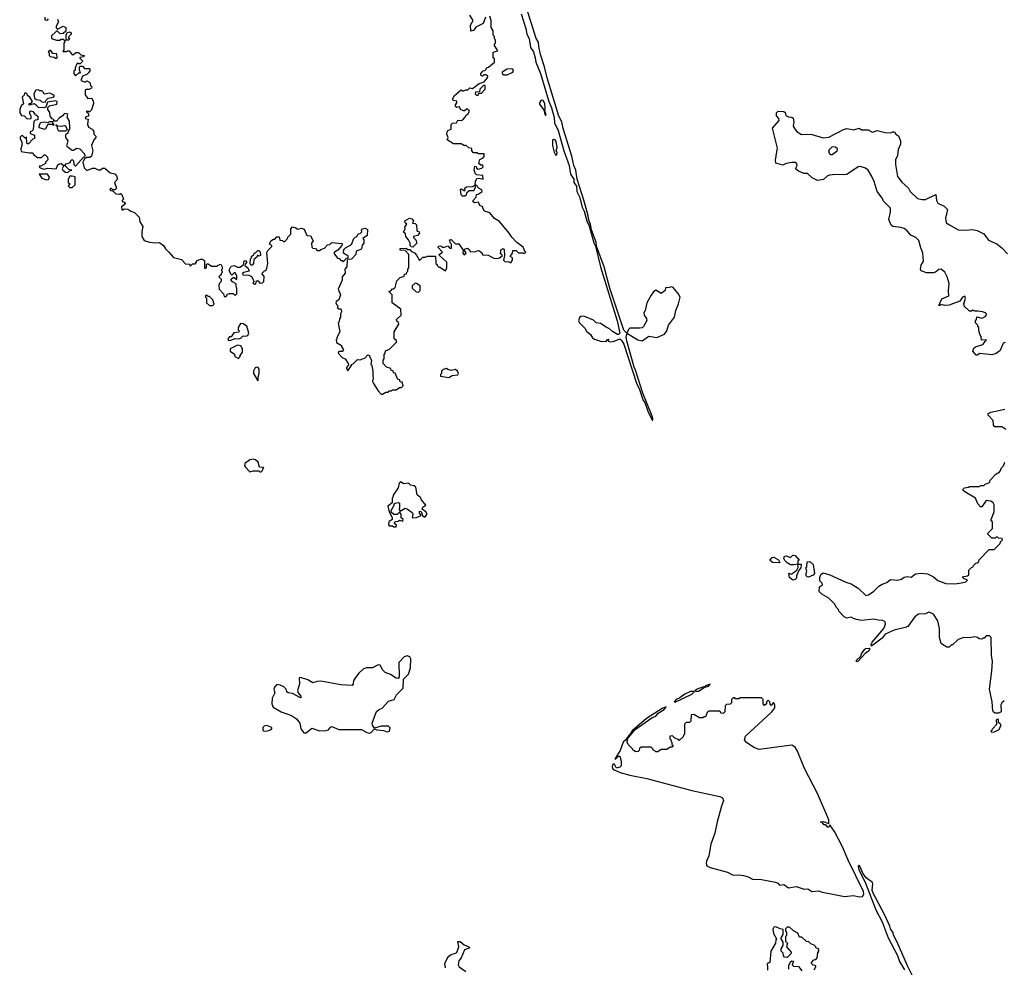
# Model space of a CAD drawing. Extents: x 2494106 to 2685573, y 758056 to 915185.
# Tile 404 of 507: x 2654268 to 2663026, y 817882 to 826313. Entities that reach past the tile are written whole.
import ezdxf

# ---------------------------------------------------------------- set-up
doc = ezdxf.new("R2010")
doc.units = 0

msp = doc.modelspace()

# ---------------------------------------------------------------- linework, layer by layer
at = {"layer": '0CON05XD'}
for points in [[(2659900, 822750), (2659900, 822765), (2659893.3, 822785), (2659810.8, 822990.8), (2659745.6, 823195), (2659732.1, 823222.1), (2659670.6, 823445), (2659662, 823485), (2659663.9, 823506.1), (2659675, 823520), (2659765, 823463.3), (2659805, 823456.7), (2659865, 823497.5), (2659935, 823486.7), (2660004.1, 823515.9), (2660024.2, 823545.8), (2660040, 823595), (2660091.2, 823665), (2660103.8, 823725), (2660128, 823785), (2660142.5, 823845), (2660125.6, 823875.6), (2660079.3, 823929.3), (2660065, 823937.5), (2660045, 823930), (2660011.7, 823928.3), (2660010, 823905), (2659975, 823877.5), (2659925, 823907.5), (2659905, 823893.3), (2659885, 823862.5), (2659846.7, 823795), (2659831.2, 823725), (2659820.8, 823705), (2659821.4, 823685), (2659843.8, 823655), (2659846.4, 823636.4), (2659816.4, 823583.6), (2659805, 823572.5), (2659785, 823570), (2659695, 823570), (2659683, 823557), (2659671.7, 823528.3), (2659665, 823527.5), (2659642.2, 823552.2), (2659518.1, 823925), (2659465.3, 824115.3), (2659398.8, 824298.8), (2659395.7, 824335), (2659353, 824443), (2659345, 824492.5), (2659330.3, 824530.3), (2659325, 824567.5), (2659287.7, 824697.7), (2659227.1, 824895), (2659215.7, 824975), (2659197.8, 825015), (2659178, 825098), (2659101.1, 825345), (2659090, 825405), (2659064.6, 825454.6), (2658960.4, 825795), (2658936.5, 825895), (2658901.2, 826005), (2658884.5, 826075), (2658882.7, 826112.7), (2658861.8, 826145), (2658830.2, 826250.2), (2658592, 827002)], [(2654490, 826335), (2654491.7, 826311.7), (2654515, 826310), (2654525, 826320)], [(2654605, 826317.5), (2654612.5, 826295), (2654592.5, 826255), (2654591.7, 826241.7), (2654605, 826230), (2654655, 826256.7), (2654677.5, 826245), (2654677.5, 826212.5), (2654655, 826190), (2654628.3, 826188.3), (2654605, 826210), (2654595, 826210), (2654551.7, 826168.3), (2654550, 826145), (2654595, 826130), (2654625, 826130), (2654635, 826140), (2654655, 826140), (2654668.3, 826128.3), (2654670, 826115), (2654660, 826105), (2654660, 826045), (2654651.7, 826031.7), (2654685, 826030), (2654693, 826037), (2654707, 826037), (2654735, 826000), (2654747, 826003), (2654768.3, 826021.7), (2654791.7, 826021.7), (2654811.7, 826001.7), (2654840, 825995), (2654837, 825983), (2654801.7, 825978.3), (2654801.7, 825971.7), (2654830, 825945), (2654805, 825920), (2654795, 825920), (2654785, 825930), (2654775, 825920), (2654760, 825885), (2654760, 825865), (2654750, 825855), (2654750, 825835), (2654765, 825812.5), (2654795, 825840), (2654808.3, 825841.7), (2654800, 825865), (2654800, 825895), (2654805, 825900), (2654825, 825900), (2654845, 825880), (2654885, 825880), (2654890, 825875), (2654891.7, 825858.3), (2654879.3, 825840.7), (2654863.6, 825826.4), (2654825, 825810), (2654812.5, 825772.5), (2654845, 825760), (2654855, 825760), (2654865, 825770), (2654890, 825755), (2654898.3, 825728.3), (2654910, 825715), (2654907.5, 825705), (2654885, 825692.5), (2654858.3, 825691.7), (2654850, 825685), (2654850, 825645), (2654873, 825613), (2654910, 825615), (2654921.7, 825588.3), (2654923, 825567), (2654905, 825510), (2654885, 825490), (2654875, 825500), (2654860, 825495), (2654880, 825475), (2654880, 825455), (2654855, 825450), (2654850, 825435), (2654877, 825427), (2654870, 825385), (2654878.3, 825358.3), (2654917.5, 825335), (2654926.4, 825316.4), (2654927.5, 825295), (2654946.1, 825276.1), (2654946.2, 825265), (2654926.4, 825243.6), (2654907.5, 825195), (2654916.7, 825145), (2654905, 825100), (2654891.7, 825088.3), (2654861.7, 825088.3), (2654841.7, 825068.3), (2654830, 825045), (2654840, 824995), (2654865, 824972.5), (2654915, 824992.5), (2654935, 824992.5), (2654965, 824977.5), (2654985, 824977.5), (2655005, 824992.5), (2655025, 824992.5), (2655071.7, 824951.7), (2655115, 824942.5), (2655130, 824925), (2655137.5, 824895), (2655110, 824865), (2655130, 824815), (2655115, 824800), (2655095, 824800), (2655085, 824810), (2655075, 824810), (2655070, 824795), (2655098.3, 824788.3), (2655123, 824763), (2655155, 824760), (2655165, 824767.5), (2655177, 824757), (2655190, 824715), (2655180, 824705), (2655180, 824695), (2655198.3, 824688.3), (2655207.5, 824675), (2655173, 824647), (2655175, 824620), (2655185, 824620), (2655198.3, 824631.7), (2655228.8, 824628.8), (2655255, 824610), (2655288.3, 824598.3), (2655331.2, 824555), (2655336.7, 824515), (2655363, 824473), (2655353.3, 824425), (2655353.3, 824385), (2655375, 824347.5), (2655423.6, 824333.6), (2655475, 824327.5), (2655511.7, 824331.7), (2655546.7, 824305), (2655563.3, 824275), (2655593.8, 824245), (2655635, 824197.5), (2655708.3, 824178.3), (2655741.7, 824141.7), (2655778.3, 824138.3), (2655785, 824120), (2655805, 824140), (2655828.3, 824141.7), (2655840, 824155), (2655841.7, 824168.3), (2655875, 824182.5), (2655895, 824182.5), (2655911.7, 824171.7), (2655910, 824105), (2655915, 824100), (2655930, 824105), (2655930, 824135), (2655935, 824140), (2655945, 824140), (2655975, 824120), (2656025, 824120), (2656031.7, 824128.3), (2656057, 824137), (2656070, 824115), (2656070, 824095), (2656060, 824085), (2656070, 824075), (2656070, 824065), (2656060, 824055), (2656058.3, 824041.7), (2656040, 824025), (2656060, 824005), (2656060, 823985), (2656045, 823970), (2656038.3, 823951.7), (2656042.5, 823915), (2656080, 823875), (2656085, 823850), (2656105, 823850), (2656115, 823870), (2656135, 823877.5), (2656165, 823877.5), (2656185, 823860), (2656200, 823875), (2656200, 823925), (2656192.5, 823935), (2656191.7, 823961.7), (2656160.7, 823980.7), (2656150, 823995), (2656150, 824005), (2656165, 824020), (2656175, 824020), (2656198.3, 824001.7), (2656200, 824035), (2656185, 824060), (2656175, 824060), (2656155, 824040), (2656145, 824050), (2656130, 824085), (2656150, 824120), (2656175, 824127.5), (2656205, 824112.5), (2656225, 824112.5), (2656258.3, 824131.7), (2656263, 824167), (2656278.3, 824168.3), (2656287.5, 824155), (2656271.7, 824138.3), (2656270, 824125), (2656297.5, 824105), (2656310, 824075), (2656260, 824065), (2656250, 824055), (2656251.7, 824041.7), (2656305, 824040), (2656328.3, 824028.3), (2656347, 823997), (2656350, 823985), (2656342.5, 823972.5), (2656355, 823960), (2656368.3, 823961.7), (2656375, 823990), (2656388.3, 823988.3), (2656405, 823970), (2656428.3, 823971.7), (2656440, 823985), (2656442.5, 824025), (2656440, 824035), (2656420, 824055), (2656445, 824080), (2656458.3, 824081.7), (2656467, 824103), (2656473.8, 824145), (2656467, 824243), (2656475, 824260), (2656510, 824295), (2656510, 824305), (2656490, 824315), (2656502.5, 824345), (2656525, 824360), (2656538.3, 824361.7), (2656555, 824380), (2656575, 824380), (2656581.7, 824351.7), (2656605, 824350), (2656615, 824340), (2656625, 824340), (2656650, 824365), (2656651.7, 824378.3), (2656668.3, 824391.7)], [(2657495, 822980), (2657525, 823000), (2657545, 823000), (2657555, 823010), (2657575, 823010), (2657585, 823020), (2657615, 823020), (2657645, 823040), (2657665, 823040), (2657680, 823055), (2657668.3, 823088.3), (2657651.7, 823091.7), (2657648.3, 823108.3), (2657631.7, 823111.7), (2657608.3, 823168.3), (2657591.7, 823171.7), (2657588.3, 823188.3), (2657571.7, 823191.7), (2657568.3, 823208.3), (2657531.7, 823221.7), (2657500, 823255), (2657500, 823285), (2657510, 823295), (2657510, 823335), (2657520, 823345), (2657521.7, 823368.3), (2657558.3, 823381.7), (2657620, 823445), (2657618.3, 823458.3), (2657600, 823475), (2657600, 823535), (2657640, 823605), (2657638.3, 823618.3), (2657621.7, 823631.7), (2657620, 823645), (2657660, 823685), (2657658.3, 823738.3), (2657580, 823795), (2657580, 823865), (2657550, 823895), (2657568.3, 823901.7), (2657585, 823920), (2657595, 823920), (2657608.3, 823931.7), (2657621.7, 823988.3), (2657651.7, 824018.3), (2657688.3, 824031.7), (2657691.7, 824048.3), (2657708.3, 824051.7), (2657711.7, 824068.3), (2657720, 824075), (2657720, 824095), (2657730, 824105), (2657730, 824225), (2657695, 824260), (2657651.7, 824261.7), (2657651.7, 824278.3), (2657705, 824280), (2657715, 824270), (2657738.3, 824268.3), (2657751.7, 824251.7), (2657778.3, 824238.3), (2657798.3, 824218.3), (2657825, 824170), (2657855, 824200), (2657875, 824200), (2657895, 824210), (2657965, 824210), (2657970, 824145), (2657980, 824135), (2657980, 824125), (2657995, 824110), (2658005, 824110), (2658055, 824080), (2658067.5, 824105), (2658067, 824157), (2658002.5, 824215), (2658000, 824225), (2658030, 824245), (2657990, 824285), (2657991.7, 824298.3), (2658015, 824300), (2658025, 824290), (2658045, 824290), (2658075, 824300), (2658095, 824280), (2658108.3, 824281.7), (2658110, 824315), (2658100, 824325), (2658090, 824355), (2658105, 824357.5), (2658145, 824320), (2658175, 824320), (2658211.7, 824261.7), (2658210, 824235), (2658221.7, 824221.7), (2658240, 824235), (2658220, 824265), (2658230, 824275), (2658251.7, 824281.7), (2658267.5, 824265), (2658275, 824250), (2658315, 824247.5), (2658345, 824260), (2658357, 824257), (2658380, 824235), (2658385, 824220), (2658435, 824217.5), (2658485, 824192.5), (2658515, 824187.5), (2658537, 824193), (2658558.3, 824211.7), (2658558.3, 824218.3), (2658540, 824235), (2658547.5, 824242.5), (2658547.5, 824265), (2658567.5, 824277.5), (2658577.5, 824265), (2658580, 824215), (2658570, 824175), (2658585, 824160), (2658611.7, 824161.7), (2658635, 824150), (2658650, 824175), (2658650, 824195), (2658630, 824205), (2658650, 824235), (2658655, 824260), (2658685, 824260), (2658705, 824240), (2658745, 824240), (2658755, 824230), (2658770, 824245), (2658761.7, 824251.7), (2658745, 824290), (2658690.7, 824330.7), (2658645, 824377.5), (2658623, 824413), (2658536.4, 824516.4), (2658490, 824545), (2658450, 824595), (2658400.7, 824610.7), (2658387.5, 824635), (2658388.3, 824648.3), (2658360.7, 824660.7), (2658348.3, 824688.3), (2658312.5, 824682.5), (2658301.7, 824691.7), (2658300, 824705), (2658327, 824733), (2658331.7, 824758.3), (2658345, 824760), (2658380, 824785), (2658378.3, 824798.3), (2658355, 824810), (2658340, 824825), (2658338.3, 824838.3), (2658320, 824840), (2658320, 824815), (2658310, 824805), (2658308.3, 824791.7), (2658265, 824790), (2658241.7, 824768.3), (2658238.3, 824751.7), (2658227.5, 824742.5), (2658205, 824743.3), (2658193.3, 824755), (2658190, 824805), (2658197.5, 824807.5), (2658225, 824790), (2658230, 824795), (2658227.5, 824815), (2658243, 824827), (2658295, 824830), (2658320, 824840), (2658322.5, 824875), (2658335, 824900), (2658355, 824902.5), (2658390, 824895), (2658388.3, 824928.3), (2658331.7, 824931.7), (2658321.7, 824941.7), (2658310, 824975), (2658315, 825010), (2658328.3, 825008.3), (2658331.7, 824991.7), (2658345, 824982.5), (2658377, 824993), (2658390, 825005), (2658388.3, 825018.3), (2658368.3, 825018.3), (2658352.5, 825035), (2658361.7, 825068.3), (2658390, 825085), (2658400, 825095), (2658398.3, 825118.3), (2658348.3, 825118.3), (2658335, 825127.5), (2658305, 825130), (2658290, 825145), (2658288.3, 825168.3), (2658261.7, 825171.7), (2658237, 825197), (2658225, 825190), (2658195, 825207.5), (2658125, 825207.5), (2658070, 825245), (2658077.5, 825265), (2658066.2, 825295), (2658068.8, 825311.2), (2658075, 825327.5), (2658105, 825340), (2658105, 825380), (2658118.3, 825391.7), (2658153, 825397), (2658165, 825420), (2658195, 825416.2), (2658208.3, 825421.7), (2658228.1, 825441.9), (2658240, 825465), (2658256.2, 825475), (2658266, 825495), (2658265.9, 825505.9), (2658255, 825516.7), (2658243, 825517), (2658225, 825502.5), (2658215, 825502.5), (2658190, 825515), (2658178.3, 825538.3), (2658155, 825532.5), (2658145, 825540), (2658143, 825557), (2658157, 825573), (2658157, 825587), (2658123, 825593), (2658117.5, 825605), (2658135, 825640), (2658195, 825690), (2658205, 825680), (2658215, 825680), (2658235, 825690), (2658255, 825690), (2658273, 825707), (2658295, 825700), (2658353.9, 825746.1), (2658398.3, 825761.7), (2658430, 825795), (2658431.7, 825811.7), (2658415, 825822.5), (2658398.3, 825821.7), (2658385, 825810), (2658373, 825813), (2658370, 825835), (2658391.7, 825858.3), (2658405, 825860), (2658418.3, 825871.7), (2658421.7, 825888.3), (2658438.3, 825891.7), (2658490, 825935), (2658490, 825965), (2658480, 825975), (2658480, 826025), (2658520, 826035), (2658490, 826085), (2658491.7, 826098.3), (2658500, 826105), (2658500, 826135), (2658491.7, 826141.7), (2658490, 826165), (2658480, 826175), (2658480, 826215), (2658460, 826245), (2658462.5, 826305), (2658450, 826345)], [(2658412.5, 826335), (2658390, 826280), (2658325, 826247.5), (2658305, 826217.5), (2658285, 826210), (2658280, 826215), (2658277.5, 826265), (2658302.5, 826305), (2658272.5, 826355)], [(2658727.8, 826365), (2658771.1, 826235), (2658779.4, 826185), (2658798.2, 826145), (2658811.4, 826065), (2658836.6, 826026.6), (2658852.8, 825972.8), (2658859.4, 825935), (2658900.8, 825835), (2658970.6, 825595), (2658999.2, 825529.2), (2659023.1, 825443.1), (2659025.8, 825395), (2659056.4, 825326.4), (2659107.5, 825145), (2659154.4, 825015), (2659167.7, 824937.7), (2659195.7, 824895.7), (2659198, 824865), (2659221.1, 824831.1), (2659224.3, 824784.3), (2659247.5, 824737.5), (2659271.4, 824645), (2659288.5, 824608.5), (2659315, 824512.5), (2659328.8, 824488.8), (2659344.3, 824434.3), (2659375, 824327.5), (2659389.3, 824299.3), (2659435, 824113.3), (2659582.6, 823632.6), (2659605.8, 823525), (2659595, 823511.2), (2659585, 823512), (2659539.7, 823539.7), (2659515, 823563.8), (2659485, 823576), (2659435, 823608.8), (2659395, 823617.5), (2659370.7, 823640.7), (2659285, 823676.7), (2659258.3, 823671.7), (2659247, 823663), (2659237.5, 823635), (2659247, 823617), (2659295, 823570), (2659310.7, 823540.7), (2659345, 823512.5), (2659361.7, 823481.7), (2659379.3, 823469.3), (2659433.9, 823453.9), (2659485, 823450), (2659492.5, 823465), (2659505, 823470), (2659501.7, 823451.7), (2659525, 823446.7), (2659555, 823452.5), (2659605, 823474), (2659625, 823456.7), (2659640.6, 823425), (2659755, 823080), (2659782.1, 823022.1), (2659814.5, 822925), (2659827.7, 822907.7), (2659855, 822830), (2659895, 822750), (2659900, 822750)], [(2654705, 826130), (2654681.7, 826131.7), (2654680, 826175), (2654690, 826200), (2654715, 826206.7), (2654726.2, 826196.2), (2654726.7, 826185), (2654700, 826155), (2654710, 826145), (2654705, 826130)], [(2654595, 825970), (2654600, 825975), (2654598.3, 826008.3), (2654561.7, 826011.7), (2654545, 826040), (2654535, 826040), (2654521.7, 826028.3), (2654530, 826015), (2654530, 825995), (2654540, 825985), (2654575, 825980), (2654585, 825970), (2654595, 825970)], [(2658575, 825822.5), (2658605, 825824), (2658653.3, 825845), (2658660, 825855), (2658655, 825872.5), (2658645, 825876.7), (2658605, 825873.3), (2658560, 825845), (2658560, 825835), (2658575, 825822.5)], [(2654495, 825580), (2654501.7, 825598.3), (2654520, 825615), (2654567, 825623), (2654578.3, 825638.3), (2654535, 825660), (2654485, 825650), (2654480, 825665), (2654465, 825680), (2654445, 825680), (2654435, 825690), (2654410, 825685), (2654392.5, 825655), (2654400, 825615), (2654415, 825602.5), (2654448.3, 825598.3), (2654463, 825583), (2654495, 825580)], [(2658335, 825640), (2658345, 825642.5), (2658351.7, 825658.3), (2658375, 825660), (2658407.5, 825695), (2658408.3, 825728.3), (2658395, 825730), (2658360, 825695), (2658358.3, 825671.7), (2658321.7, 825668.3), (2658320, 825655), (2658335, 825640)], [(2654695, 824952.5), (2654711.7, 824968.3), (2654730, 824975), (2654705, 824980), (2654670, 825015), (2654680.7, 825029.3), (2654718.3, 825041.7), (2654720, 825055), (2654735, 825070), (2654747, 825057), (2654750, 825025), (2654765, 825010), (2654835, 825090), (2654848.3, 825091.7), (2654850, 825105), (2654845, 825120), (2654805, 825160), (2654775, 825167.5), (2654745, 825150), (2654735, 825150), (2654697.5, 825175), (2654688.3, 825188.3), (2654697.5, 825235), (2654677.5, 825265), (2654677.5, 825285), (2654685, 825300), (2654700, 825305), (2654700, 825315), (2654717.5, 825345), (2654712.5, 825355), (2654711.7, 825411.7), (2654690, 825445), (2654695, 825470), (2654687, 825477), (2654665, 825480), (2654646.4, 825453.6), (2654620.7, 825439.3), (2654595, 825410), (2654571.7, 825411.7), (2654570, 825425), (2654555, 825432.5), (2654540, 825455), (2654537, 825487), (2654517.5, 825515), (2654518.3, 825531.7), (2654533, 825547), (2654597, 825563), (2654600, 825585), (2654585, 825590), (2654515, 825580), (2654500, 825535), (2654481.7, 825528.3), (2654435, 825533.3), (2654415, 825553.3), (2654395, 825563.3), (2654353, 825553), (2654351.7, 825568.3), (2654368.3, 825571.7), (2654380, 825585), (2654357.5, 825625), (2654337.5, 825637.5), (2654335, 825650), (2654325, 825660), (2654311.7, 825658.3), (2654308.3, 825641.7), (2654290, 825625), (2654300, 825565), (2654281.7, 825548.3), (2654267.5, 825515), (2654267.5, 825485), (2654285, 825460), (2654308.3, 825458.3), (2654335, 825432.5), (2654370, 825435), (2654370, 825455), (2654357.5, 825475), (2654357.5, 825495), (2654365, 825502.5), (2654385, 825497.5), (2654403.3, 825473.3), (2654430, 825455), (2654428.3, 825421.7), (2654405, 825420), (2654392.5, 825407.5), (2654387, 825333), (2654375, 825320), (2654360, 825315), (2654361.7, 825301.7), (2654400, 825285), (2654400, 825255), (2654385, 825250), (2654345, 825210), (2654335, 825210), (2654331.7, 825221.7), (2654328.3, 825268.3), (2654315, 825260), (2654295, 825280), (2654285, 825280), (2654273, 825267), (2654272.5, 825255), (2654287.5, 825225), (2654287.5, 825195), (2654277.5, 825165), (2654281.7, 825141.7), (2654355, 825127.5), (2654385, 825130), (2654390, 825115), (2654425, 825087.5), (2654461.7, 825088.3), (2654485, 825110), (2654495, 825110), (2654515, 825090), (2654517.5, 825065), (2654497.5, 825045), (2654497.5, 825035), (2654455, 825010), (2654445, 825010), (2654440, 825005), (2654450, 824995), (2654485, 824982.5), (2654517, 824993), (2654592.5, 824987.5), (2654607.5, 825022.5), (2654618.3, 825031.7), (2654635, 825032.5), (2654660, 825015), (2654646.7, 824985), (2654652.5, 824975), (2654675, 824956.7), (2654695, 824952.5)], [(2658945, 825460), (2658950, 825465), (2658937.5, 825505), (2658942, 825525), (2658937.9, 825567.9), (2658923, 825593), (2658905, 825596), (2658890.8, 825575), (2658890.3, 825560.3), (2658932.5, 825505), (2658935, 825480), (2658945, 825460)], [(2663035, 823440.8), (2663015, 823433.8), (2662988.8, 823371.2), (2662955, 823343.3), (2662915, 823330), (2662807, 823343), (2662785, 823327.5), (2662775, 823327.5), (2662747.5, 823365), (2662755, 823390), (2662768.3, 823401.7), (2662835, 823424), (2662867.5, 823465), (2662821.7, 823461.7), (2662820, 823495), (2662810, 823505), (2662800, 823545), (2662800, 823575), (2662791.7, 823581.7), (2662790, 823595), (2662770, 823615), (2662770, 823635), (2662780, 823645), (2662781.7, 823668.3), (2662825, 823657.5), (2662835, 823660), (2662862.5, 823675), (2662866.2, 823695), (2662857.5, 823705), (2662832.5, 823715), (2662789.3, 823720.7), (2662765, 823720), (2662745, 823730), (2662735, 823720), (2662715, 823720), (2662670, 823765), (2662668.3, 823778.3), (2662660, 823785), (2662667.5, 823792.5), (2662680, 823835), (2662675, 823852), (2662654.6, 823845.4), (2662631.2, 823808.8), (2662575, 823786.7), (2662535, 823773.3), (2662495, 823770), (2662465, 823780), (2662455, 823770), (2662445, 823770), (2662470.7, 823829.3), (2662533.3, 823856.7), (2662528.8, 823905), (2662534.2, 823965), (2662516.7, 824025), (2662495.9, 824065.9), (2662463.9, 824093.9), (2662445, 824090), (2662415, 824066), (2662395, 824060), (2662335, 824060), (2662285, 824080), (2662280, 824095), (2662285, 824130), (2662306.7, 824163.3), (2662302.5, 824235), (2662282.6, 824282.6), (2662265, 824350), (2662240, 824375), (2662195.5, 824395.5), (2662162.5, 824435), (2662133.8, 824455), (2662105, 824465.6), (2662035, 824472.9), (2662018.8, 824485), (2662000, 824535), (2662015, 824600), (2662012.2, 824635), (2661955.5, 824695), (2661933, 824733), (2661894.5, 824785), (2661866.9, 824875), (2661843.9, 824925), (2661814.8, 824974.8), (2661791.9, 824991.9), (2661745, 825006.1), (2661725, 825005.4), (2661625, 824937.3), (2661595, 824932.3), (2661525, 824937.1), (2661471.2, 824928.8), (2661449.6, 824920.4), (2661417.2, 824892.8), (2661365, 824881.9), (2661316, 824905), (2661275.5, 824945.6), (2661243.3, 824945), (2661195, 824966.2), (2661170, 824985), (2661182.5, 825015), (2661181.7, 825031.7), (2661171.7, 825041.7), (2661135, 825042.5), (2661087, 825033), (2661055, 825017.5), (2660995, 825037.5), (2660990, 825065), (2661009.6, 825169.5), (2660963.3, 825346.7), (2661022.5, 825415), (2661020, 825435), (2660998.3, 825458.3), (2661000, 825485), (2661015, 825500), (2661065, 825497.5), (2661077, 825487), (2661081.7, 825461.7), (2661105, 825450), (2661137, 825447), (2661148.3, 825438.3), (2661153.3, 825405), (2661147, 825367), (2661165, 825337.5), (2661182.5, 825315), (2661221.2, 825291.2), (2661305, 825294), (2661415, 825261.2), (2661465, 825268.8), (2661595, 825336.2), (2661625, 825344), (2661687.5, 825332.5), (2661735, 825347.5), (2661755, 825333.3), (2661815, 825333.3), (2661855, 825313.8), (2661895, 825326.2), (2661965, 825310), (2662015, 825307.5), (2662035, 825316.7), (2662050, 825315), (2662062.5, 825295), (2662085, 825280), (2662103.8, 825235), (2662101.2, 825205), (2662080.7, 825159.3), (2662076.2, 825105), (2662057.1, 825065), (2662057.5, 825025), (2662075, 824918), (2662115, 824866.2), (2662173, 824813), (2662187.5, 824785), (2662255, 824723.3), (2662295, 824713.3), (2662325, 824713.8), (2662418.3, 824758.3), (2662422.5, 824705), (2662435, 824680), (2662490, 824655), (2662520, 824625), (2662503, 824547), (2662510, 824505), (2662538.3, 824488.3), (2662615, 824442.5), (2662685, 824440), (2662743, 824447), (2662785, 824436.7), (2662845, 824407.5), (2662885, 824352.5), (2662959.3, 824319.3), (2663003, 824283), (2663055, 824230)], [(2654495, 825337.5), (2654441.7, 825351.7), (2654440, 825365), (2654451.7, 825398.3), (2654485, 825403.3), (2654525, 825400), (2654533.6, 825406.4), (2654558.3, 825408.3), (2654560, 825395), (2654570, 825385), (2654568.3, 825371.7), (2654555, 825380), (2654518.3, 825381.7), (2654495, 825337.5)], [(2654675, 825320), (2654615, 825320), (2654602.5, 825345), (2654600, 825370), (2654591.7, 825371.7), (2654591.7, 825378.3), (2654598.3, 825378.3), (2654600, 825370), (2654635, 825366.7), (2654665, 825372.5), (2654675, 825367.5), (2654690, 825335), (2654675, 825320)], [(2659045, 825110), (2659047.5, 825135), (2659040, 825145), (2659048.8, 825175), (2659042.5, 825215), (2659035, 825240), (2659015, 825247.5), (2659008.3, 825241.7), (2659007.5, 825195), (2659022.5, 825135), (2659035, 825110), (2659045, 825110)], [(2661495, 825114.2), (2661540, 825145), (2661541.2, 825165), (2661525, 825180), (2661495, 825182.5), (2661466.7, 825155), (2661462.5, 825145), (2661466.7, 825125), (2661477.5, 825115), (2661495, 825114.2)], [(2654505, 824887.5), (2654525, 824890), (2654531.7, 824911.7), (2654515, 824940), (2654441.7, 824938.3), (2654465, 824902.5), (2654505, 824887.5)], [(2654735, 824820), (2654760, 824845), (2654760, 824915), (2654735, 824922.5), (2654715, 824920), (2654700, 824895), (2654700, 824865), (2654710, 824855), (2654710, 824845), (2654700, 824835), (2654715, 824820), (2654735, 824820)], [(2657765, 824290), (2657751.7, 824291.7), (2657740, 824305), (2657740, 824325), (2657727.5, 824355), (2657702.5, 824385), (2657698.3, 824408.3), (2657680, 824425), (2657691.7, 824438.3), (2657697.5, 824455), (2657693.6, 824466.4), (2657710, 824495), (2657697.5, 824505), (2657692.5, 824525), (2657735, 824547.5), (2657755, 824540), (2657770, 824525), (2657761.7, 824501.7), (2657785, 824500), (2657798.3, 824488.3), (2657800, 824435), (2657820, 824425), (2657822.5, 824415), (2657807, 824393), (2657770, 824385), (2657770, 824375), (2657790, 824355), (2657800, 824325), (2657765, 824290)], [(2656668.3, 824391.7), (2656680, 824405), (2656678.3, 824451.7), (2656695, 824470), (2656725, 824460), (2656738.3, 824448.3), (2656775, 824457.5), (2656798.3, 824448.3), (2656821.7, 824391.7), (2656855, 824390), (2656877.5, 824345), (2656862.5, 824325), (2656865, 824290), (2656875, 824280), (2656898.3, 824278.3), (2656915, 824260), (2656935, 824260), (2656945, 824270), (2656978.3, 824281.7), (2657005, 824310), (2657027, 824313), (2657045, 824330), (2657131.7, 824321.7), (2657140, 824315), (2657132.5, 824305), (2657096.4, 824263.6), (2657067.5, 824245), (2657063.3, 824235), (2657095, 824190), (2657108.3, 824188.3), (2657125, 824170), (2657135, 824170), (2657145, 824160), (2657175, 824190), (2657190, 824195), (2657190, 824215), (2657175, 824217.5), (2657147.5, 824235), (2657151.7, 824268.3), (2657165, 824282.5), (2657218.3, 824311.7), (2657240, 824365), (2657251.7, 824378.3), (2657270, 824385), (2657271.7, 824398.3), (2657281.7, 824408.3), (2657295, 824410), (2657310, 824425), (2657308.3, 824441.7), (2657317, 824453), (2657339.3, 824459.3), (2657362.5, 824445), (2657357, 824393), (2657320, 824365), (2657330, 824355), (2657330, 824325), (2657313, 824307), (2657308.3, 824271.7), (2657260, 824255), (2657257, 824223), (2657218.3, 824181.7), (2657185, 824180), (2657180, 824175), (2657177.5, 824115), (2657160, 824095), (2657161.7, 824058.3), (2657137.5, 824025), (2657137.5, 823995), (2657100, 823915), (2657120, 823865), (2657105, 823820), (2657083.6, 823806.4), (2657080, 823795), (2657085, 823780), (2657100, 823765), (2657092.5, 823752.5), (2657105, 823740), (2657125, 823740), (2657130, 823715), (2657120, 823695), (2657120, 823665), (2657111.7, 823651.7), (2657110, 823625), (2657100, 823615), (2657116.2, 823535), (2657087.5, 823485), (2657088.3, 823471.7), (2657082.5, 823465), (2657085, 823440), (2657130, 823415), (2657130, 823405), (2657147.5, 823375), (2657135, 823360), (2657105, 823360), (2657100, 823345), (2657140, 823305), (2657162.5, 823295), (2657190, 823255), (2657191.7, 823238.3), (2657172.5, 823215), (2657185, 823190), (2657220, 823235), (2657220, 823245), (2657235, 823250), (2657271.7, 823288.3), (2657295, 823287.5), (2657340, 823305), (2657365, 823330), (2657380, 823325), (2657380, 823315), (2657397.5, 823285), (2657392.5, 823245), (2657400, 823235), (2657410, 823185), (2657407.5, 823145), (2657412.5, 823125), (2657406.7, 823095), (2657413.3, 823075), (2657455, 823010), (2657481.7, 822981.7), (2657495, 822980)], [(2656335, 824130), (2656325, 824130), (2656317.5, 824145), (2656320, 824185), (2656330, 824195), (2656330, 824205), (2656348.3, 824221.7), (2656355, 824240), (2656365, 824240), (2656385, 824260), (2656395, 824260), (2656407, 824247), (2656410, 824215), (2656395, 824210), (2656381.7, 824218.3), (2656378.3, 824201.7), (2656351.7, 824178.3), (2656346.4, 824143.6), (2656335, 824130)], [(2657815, 823890), (2657830, 823905), (2657830, 823945), (2657797, 823967), (2657785, 823967.5), (2657760, 823945), (2657757.5, 823925), (2657795, 823892.5), (2657815, 823890)], [(2655985, 823770), (2655997.5, 823782.5), (2655985, 823820), (2655955, 823850), (2655945, 823850), (2655935, 823860), (2655921.7, 823858.3), (2655920, 823845), (2655930, 823835), (2655930, 823795), (2655955, 823770), (2655985, 823770)], [(2656125, 823460), (2656145, 823462.5), (2656185, 823477.5), (2656217, 823473), (2656235, 823480), (2656255, 823500), (2656275, 823497.5), (2656296, 823504), (2656306.2, 823525), (2656287.5, 823587.5), (2656255, 823606.2), (2656230.7, 823609.3), (2656210, 823575), (2656210, 823555), (2656220, 823545), (2656218.3, 823531.7), (2656171.7, 823528.3), (2656148.3, 823491.7), (2656135, 823490), (2656120, 823475), (2656125, 823460)], [(2656215, 823300), (2656230, 823315), (2656230, 823325), (2656250, 823355), (2656250, 823385), (2656235, 823410), (2656205, 823417.5), (2656140, 823385), (2656140, 823365), (2656178.3, 823338.3), (2656180, 823315), (2656215, 823300)], [(2656385, 823100), (2656390, 823105), (2656387.5, 823135), (2656396.7, 823165), (2656396.7, 823205), (2656389.3, 823219.3), (2656375, 823222.5), (2656362.5, 823215), (2656347.5, 823185), (2656346.7, 823165), (2656385, 823100)], [(2658085, 823130), (2658113.6, 823146.4), (2658165, 823152.5), (2658170, 823165), (2658162.5, 823185), (2658145, 823200), (2658105, 823192.5), (2658075, 823200), (2658065, 823210), (2658035, 823200), (2658020, 823185), (2658020, 823165), (2658010, 823155), (2658011.7, 823141.7), (2658085, 823130)], [(2663038.3, 822668.3), (2663005, 822690), (2662941.7, 822691.7), (2662930, 822705), (2662928.3, 822748.3), (2662883, 822793), (2662880, 822805), (2662905, 822822.5), (2663031.2, 822848.8)], [(2656415, 822290), (2656428.3, 822301.7), (2656430, 822315), (2656440, 822325), (2656435, 822330), (2656401.7, 822331.7), (2656390, 822375), (2656365, 822396.7), (2656345, 822402.5), (2656315, 822397.5), (2656270, 822365), (2656267.5, 822345), (2656272.5, 822335), (2656315, 822290), (2656345, 822300), (2656395, 822300), (2656405, 822290), (2656415, 822290)], [(2663026.1, 820253.9), (2663005, 820236.2), (2662995, 820217.5), (2662996.7, 820155), (2662975, 820143.8), (2662943.6, 820143.6), (2662930.7, 820150.7), (2662922.5, 820165), (2662916.7, 820245), (2662893.3, 820355), (2662916.1, 820516.1), (2662921.2, 820605), (2662913.3, 820655), (2662910, 820815), (2662895, 820830), (2662865, 820830), (2662848.3, 820811.7), (2662835, 820810), (2662825, 820800), (2662803, 820803), (2662787, 820817), (2662765, 820822.5), (2662715, 820812.5), (2662665, 820816.7), (2662615, 820797.5), (2662565, 820750), (2662555, 820750), (2662535, 820730), (2662515, 820730), (2662475, 820752.5), (2662463.8, 820763.8), (2662450, 820815), (2662450, 820895), (2662433.3, 820965), (2662396.2, 821025), (2662365, 821040), (2662355, 821042.5), (2662325, 821026.2), (2662262.5, 821025), (2662230.7, 820999.3), (2662167.5, 820915), (2662145, 820903.8), (2662045, 820880), (2661965, 820846.7), (2661939.2, 820810.8), (2661845, 820740), (2661841.9, 820755), (2661850.6, 820775), (2661954.4, 820895), (2661968.6, 820935), (2661965.8, 820955.8), (2661945, 820968.8), (2661905, 820969.2), (2661865, 820980), (2661755, 820966.7), (2661710, 820975), (2661683.3, 820986.7), (2661665, 820996.2), (2661625, 820988.8), (2661601.2, 821001.2), (2661555, 821050), (2661552.5, 821065), (2661533.9, 821083.9), (2661515.9, 821115.9), (2661465, 821166.2), (2661401.7, 821201.7), (2661380, 821225), (2661383, 821267), (2661407.5, 821285), (2661405, 821300), (2661385, 821320), (2661385, 821350), (2661395, 821377.5), (2661415, 821392.5), (2661475, 821373.3), (2661615, 821308), (2661665, 821293.8), (2661725, 821256), (2661795, 821191.2), (2661817.5, 821195), (2661865, 821228.8), (2661908.5, 821271.5), (2661939.1, 821290.9), (2661982, 821305), (2662015, 821332.5), (2662075, 821327.1), (2662112.5, 821335), (2662135, 821352.5), (2662165, 821357.5), (2662198.3, 821351.7), (2662236.4, 821383.6), (2662285, 821388.8), (2662343.8, 821383.8), (2662397.3, 821357.3), (2662435, 821324), (2662505, 821296), (2662585, 821293.3), (2662646.2, 821303.8), (2662685, 821312.5), (2662700, 821325), (2662665, 821340), (2662650, 821355), (2662700, 821365), (2662710, 821375), (2662710, 821415), (2662735, 821440), (2662750, 821445), (2662751.7, 821458.3), (2662771.7, 821478.3), (2662785, 821480), (2662798.3, 821491.7), (2662801.7, 821508.3), (2662891.7, 821598.3), (2662935, 821600), (2662948.3, 821611.7), (2662988.3, 821651.7), (2662991.7, 821668.3), (2663010, 821685), (2663008.3, 821698.3), (2662975, 821700), (2662965, 821710), (2662955, 821710), (2662945, 821700), (2662915, 821700), (2662880, 821735), (2662881.7, 821748.3), (2662920, 821785), (2662920, 821845), (2662910, 821855), (2662910, 821865), (2662935.9, 821934.1), (2662935.9, 821995.9), (2662926.2, 822015), (2662905, 822030), (2662865.9, 822034.1), (2662825, 821980), (2662815, 821980), (2662790, 822005), (2662770, 822055), (2662675, 822112.5), (2662660, 822125), (2662660, 822135), (2662673, 822147), (2662707, 822153), (2662715, 822160), (2662805, 822160), (2662815, 822170), (2662845, 822170), (2662855, 822180), (2662888.3, 822191.7), (2662898.3, 822201.7), (2662900, 822215), (2662951.7, 822268.3), (2662961.7, 822278.3), (2662978.3, 822281.7), (2662990, 822295), (2663000, 822325), (2663020, 822345), (2663030, 822375)], [(2657615, 821800), (2657620, 821815), (2657601.7, 821831.7), (2657601.7, 821838.3), (2657611.7, 821848.3), (2657635, 821850), (2657645, 821860), (2657675, 821850), (2657680, 821865), (2657661.7, 821881.7), (2657660, 821915), (2657648.3, 821928.3), (2657641.7, 821928.3), (2657625, 821910), (2657595, 821910), (2657572.5, 821932.5), (2657573, 821947), (2657600, 821995), (2657600, 822005), (2657608.3, 822011.7), (2657635, 822017.5), (2657645, 822010), (2657647.5, 821975), (2657642.5, 821955), (2657651.7, 821941.7), (2657695, 821966.7), (2657718.3, 821958.3), (2657757.7, 821927.7), (2657763.3, 821915), (2657760, 821885), (2657765, 821880), (2657797, 821883), (2657838.3, 821901.7), (2657823, 821923), (2657825, 821940), (2657838.3, 821938.3), (2657851.7, 821901.7), (2657865, 821890), (2657875, 821890), (2657892.5, 821915), (2657880, 821935), (2657848.3, 821958.3), (2657853.6, 821976.4), (2657880, 821995), (2657841.7, 822041.7), (2657833, 822063), (2657802.5, 822085), (2657792.5, 822155), (2657776.4, 822166.4), (2657745, 822172.5), (2657725, 822190), (2657685, 822182.5), (2657655, 822200), (2657641.7, 822188.3), (2657633.3, 822146.7), (2657588.3, 822081.7), (2657587, 822063), (2657580, 822055), (2657580, 822015), (2657542.5, 821985), (2657553.6, 821933.6), (2657580, 821885), (2657580, 821865), (2657552.5, 821845), (2657548.3, 821818.3), (2657555, 821810), (2657585, 821810), (2657595, 821800), (2657615, 821800)], [(2661025, 821480), (2660965, 821483.8), (2660940, 821505), (2660961.7, 821528.3), (2660975, 821530), (2661016.4, 821506.4), (2661030, 821485), (2661025, 821480)], [(2661155, 821462.5), (2661123, 821463), (2661095, 821480), (2661075, 821500), (2661065, 821520), (2661070.7, 821539.3), (2661085, 821542.5), (2661125, 821527.5), (2661145, 821547.5), (2661166.4, 821546.4), (2661200, 821505), (2661190, 821495), (2661190, 821470), (2661155, 821462.5)], [(2661145, 821327.5), (2661115, 821350), (2661110, 821390), (2661135, 821380), (2661149.3, 821390.7), (2661180, 821415), (2661191.7, 821438.3), (2661190, 821470), (2661215, 821470), (2661220, 821465), (2661217.5, 821435), (2661201.7, 821418.3), (2661177.5, 821365), (2661176.7, 821345), (2661165, 821332.5), (2661145, 821327.5)], [(2661285, 821353.3), (2661272.5, 821355), (2661263.3, 821365), (2661262.5, 821385), (2661270, 821405), (2661260, 821435), (2661270, 821445), (2661271.7, 821488.3), (2661295, 821492.5), (2661327, 821467), (2661337, 821387), (2661325, 821370), (2661285, 821353.3)], [(2661710.8, 820600.8), (2661710, 820615), (2661748.8, 820651.2), (2661755, 820670), (2661785, 820712), (2661795, 820719.4), (2661825, 820722.5), (2661828.8, 820715), (2661816.7, 820693.3), (2661788.8, 820675), (2661725, 820604.2), (2661710.8, 820600.8)], [(2657375, 819965.8), (2657395, 819970), (2657425, 820002.5), (2657445, 819993.3), (2657505, 819990), (2657535, 819977.5), (2657556.1, 819983.9), (2657563, 820013), (2657548, 820028), (2657483.9, 820026.1), (2657425, 820010), (2657406.7, 820035), (2657402.5, 820055), (2657442.3, 820157.7), (2657465, 820176.7), (2657493, 820187), (2657549.3, 820250.7), (2657597.5, 820265), (2657618.8, 820305), (2657677.5, 820365), (2657682.5, 820445), (2657725, 820490), (2657742.5, 820545), (2657746.7, 820625), (2657736.7, 820645), (2657715, 820653.3), (2657686.4, 820643.6), (2657640, 820595), (2657642.5, 820465), (2657635, 820452.5), (2657615, 820453.3), (2657565.5, 820485.5), (2657520, 820505), (2657497.5, 820525), (2657475, 820570), (2657455, 820572.5), (2657405, 820546.7), (2657353.9, 820546.1), (2657325, 820536.2), (2657285, 820500), (2657255, 820461.2), (2657238, 820435), (2657233.8, 820405), (2657225, 820390), (2657125, 820393.6), (2657027.8, 820412.2), (2656945, 820427.9), (2656915, 820425.6), (2656875, 820412.5), (2656829.7, 820439.7), (2656765, 820460.8), (2656755, 820458), (2656756.9, 820405), (2656738.8, 820345), (2656743.9, 820323.9), (2656767.5, 820295), (2656770, 820285), (2656765, 820280), (2656695, 820316.7), (2656655, 820322.5), (2656643.9, 820333.9), (2656636.7, 820355), (2656615.8, 820375.8), (2656585, 820393.3), (2656555, 820396.7), (2656533.3, 820375), (2656527.5, 820355), (2656536.4, 820323.6), (2656513.3, 820275), (2656511.2, 820225), (2656523.3, 820195), (2656594.1, 820154.1), (2656685, 820122), (2656731.2, 820091.2), (2656760, 820055), (2656768.8, 820005), (2656795, 819966.7), (2656815, 819966.7), (2656865, 820010), (2656935, 819986), (2656995, 819988), (2657013.3, 819995), (2657031.4, 820018.6), (2657045, 820023.8), (2657105, 819998.8), (2657307.9, 819997.9), (2657355, 819971.4), (2657375, 819965.8)], [(2660105, 820243.3), (2660245, 820311.2), (2660270, 820335), (2660235, 820335.6), (2660185, 820312.5), (2660139.7, 820280.3), (2660106.7, 820265), (2660090, 820245), (2660105, 820243.3)], [(2660305, 820340), (2660357.5, 820372.5), (2660396.1, 820383.9), (2660410, 820400), (2660367.5, 820385), (2660363, 820377), (2660340, 820375), (2660293.3, 820355), (2660277.5, 820345), (2660280, 820340), (2660305, 820340)], [(2661735, 818507.8), (2661765, 818513.1), (2661777.6, 818532.4), (2661774.3, 818555), (2661636.9, 818835), (2661586.9, 818955), (2661515, 819090), (2661475, 819150), (2661465, 819130), (2661455, 819130), (2661438.3, 819148.3), (2661425, 819150), (2661408.3, 819168.3), (2661390, 819175), (2661415, 819180), (2661465, 819160), (2661465.5, 819195), (2661365, 819428), (2661250, 819650), (2661185, 819806.2), (2661165, 819840), (2661135, 819858.1), (2660845, 819820), (2660796.5, 819836.5), (2660731.9, 819881.9), (2660714, 819905), (2660722.4, 819937.6), (2660957.5, 820155), (2660985, 820190), (2660985, 820217.5), (2660971.7, 820238.3), (2660952.5, 820212.5), (2660943, 820223), (2660940, 820245), (2660925, 820260), (2660910, 820245), (2660910, 820225), (2660891.7, 820211.7), (2660880, 820225), (2660880, 820265), (2660865, 820280), (2660675, 820280), (2660665, 820270), (2660635, 820270), (2660628.3, 820278.3), (2660615, 820280), (2660600, 820265), (2660600, 820235), (2660588.3, 820221.7), (2660555, 820220), (2660541.7, 820208.3), (2660540, 820155), (2660525, 820140), (2660511.7, 820141.7), (2660495, 820160), (2660395, 820160), (2660381.7, 820148.3), (2660368.3, 820111.7), (2660355, 820110), (2660345, 820100), (2660315, 820100), (2660265, 820130), (2660241.7, 820128.3), (2660238.3, 820071.7), (2660225, 820060), (2660195, 820060), (2660180, 820045), (2660180, 819955), (2660171.7, 819948.3), (2660168.3, 819931.7), (2660135, 819900), (2660128.3, 819908.3), (2660095, 819920), (2660075, 819940), (2660051.7, 819938.3), (2660050, 819915), (2660058.3, 819908.3), (2660061.7, 819891.7), (2660070, 819885), (2660070, 819865), (2660080, 819855), (2660068.3, 819841.7), (2660055, 819840), (2660025, 819820), (2659975, 819820), (2659945, 819800), (2659925, 819800), (2659918.3, 819808.3), (2659905, 819810), (2659900, 819825), (2659885, 819840), (2659795, 819840), (2659781.7, 819828.3), (2659778.3, 819811.7), (2659768.3, 819801.7), (2659745, 819800), (2659738.3, 819808.3), (2659725, 819810), (2659720, 819825), (2659680, 819865), (2659672.5, 819885), (2659680, 819925), (2659675, 819930), (2659656.7, 819903.3), (2659634.4, 819885), (2659608, 819812), (2659565, 819740), (2659565, 819730), (2659595, 819760), (2659605, 819760), (2659617.5, 819715), (2659617, 819673), (2659607, 819663), (2659575, 819652.5), (2659558.3, 819688.3), (2659545, 819690), (2659538, 819665), (2659545, 819646.7), (2659555, 819638.8), (2659610, 819615), (2659695, 819592.5), (2659845, 819561.9), (2660247.5, 819455), (2660495, 819401.4), (2660518.7, 819388.7), (2660528, 819365), (2660510.8, 819315), (2660472, 819175), (2660452.5, 819075), (2660415, 818977.5), (2660396.7, 818875), (2660375.8, 818825), (2660373.1, 818805), (2660380, 818785), (2660410.2, 818770.2), (2660565, 818727.5), (2660615, 818701.2), (2660665, 818704.4), (2660705, 818699.4), (2660746.7, 818686.7), (2660785, 818666), (2660865, 818662.9), (2660989.7, 818639.7), (2661010.6, 818630.6), (2661025, 818614), (2661065, 818617.5), (2661105, 818587.5), (2661175, 818601.9), (2661245, 818576.2), (2661278.9, 818578.9), (2661315, 818556), (2661375, 818561.9), (2661405, 818550), (2661485, 818535.7), (2661605, 818512.9), (2661685, 818521.2), (2661735, 818507.8)], [(2659685, 819930), (2659741.7, 819998.3), (2659889.6, 820100.5), (2659925, 820116.7), (2659947.7, 820142.3), (2660000, 820175), (2660018.3, 820198.3), (2659981.2, 820185), (2659844.2, 820095), (2659715, 819986), (2659691.7, 819948.3), (2659683.8, 819945), (2659680, 819930), (2659685, 819930)], [(2662915, 819970), (2662910, 819985), (2662918.3, 819991.7), (2662920, 820005), (2662960, 820045), (2662957.5, 820085), (2662965, 820092.5), (2662972.5, 820085), (2662971.7, 820061.7), (2662986.2, 820055), (2662994, 820035), (2662976.4, 819993.6), (2662935, 819972.5), (2662915, 819970)], [(2656465, 819983.5), (2656496.7, 819995), (2656510, 820005), (2656510, 820015), (2656465, 820034), (2656442.4, 820027.6), (2656431.4, 820015), (2656431.5, 819991.5), (2656437.5, 819985), (2656465, 819983.5)], [(2662275.8, 817675.8), (2662163.8, 817893.8), (2662074.3, 818104.3), (2662042.4, 818162.4), (2662034.3, 818194.3), (2662012.5, 818225), (2662007.5, 818247.5), (2661962.5, 818345), (2661857.4, 818547.4), (2661851.7, 818568.3), (2661857.5, 818625), (2661852.5, 818635), (2661798.3, 818678.3), (2661768.8, 818718.8), (2661745, 818776.7), (2661735, 818790), (2661727.5, 818782.5), (2661733.4, 818753.4), (2661790.3, 818630.3), (2661884.5, 818394.5), (2661939.4, 818285), (2661992.9, 818142.9), (2662076.9, 817986.9), (2662093.7, 817933.7), (2662138.9, 817858.9)], [(2661335, 817860), (2661350, 817885), (2661350, 817895), (2661325, 817900), (2661310, 817915), (2661310, 817925), (2661331.7, 817948.3), (2661348.3, 817951.7), (2661360, 817965), (2661368.3, 818011.7), (2661377.5, 818025), (2661375, 818040), (2661365, 818050), (2661351.7, 818051.7), (2661350, 818065), (2661335, 818080), (2661305, 818090), (2661287, 818107), (2661265, 818110), (2661225, 818150), (2661205, 818150), (2661190, 818185), (2661150, 818205), (2661115, 818240), (2661095, 818240), (2661080, 818225), (2661080, 818205), (2661090, 818195), (2661090, 818165), (2661080, 818155), (2661080, 818115), (2661097.5, 818095), (2661090, 818065), (2661130, 818015), (2661128.3, 818001.7), (2661095, 817970), (2661071.7, 817971.7), (2661063, 817983), (2661058.3, 818008.3), (2661040, 818025), (2661040, 818045), (2661060, 818075), (2661060, 818105), (2661040, 818135), (2661040, 818145), (2661060, 818175), (2661058.3, 818218.3), (2661033, 818223), (2660995, 818242.5), (2660975, 818240), (2660968.3, 818221.7), (2660973, 818183), (2661000, 818135), (2660992.5, 818125), (2660990, 818095), (2660950, 818025), (2660940, 817925), (2660921.7, 817918.3), (2660912.5, 817907.5), (2660920, 817895), (2660920, 817855)], [(2658055, 817876.7), (2658048.8, 817915), (2658068.8, 817961.2), (2658085, 817982), (2658105, 817995.6), (2658145, 818006), (2658155.5, 818014.4), (2658173.3, 818065), (2658165, 818110), (2658185, 818110), (2658221.4, 818081.4), (2658262.5, 818065), (2658272.5, 818055), (2658225, 818037.5), (2658193.8, 817965), (2658175, 817940), (2658167.5, 817905), (2658175.7, 817885.7), (2658235, 817845.7)], [(2661110, 817865), (2661110, 817905), (2661118.3, 817911.7), (2661121.7, 817928.3), (2661135, 817940), (2661150, 817935), (2661140, 817905), (2661151.7, 817891.7), (2661195, 817890), (2661225, 817850)]]:
    msp.add_lwpolyline(points, dxfattribs=at)

doc.saveas('drawing.dxf')
